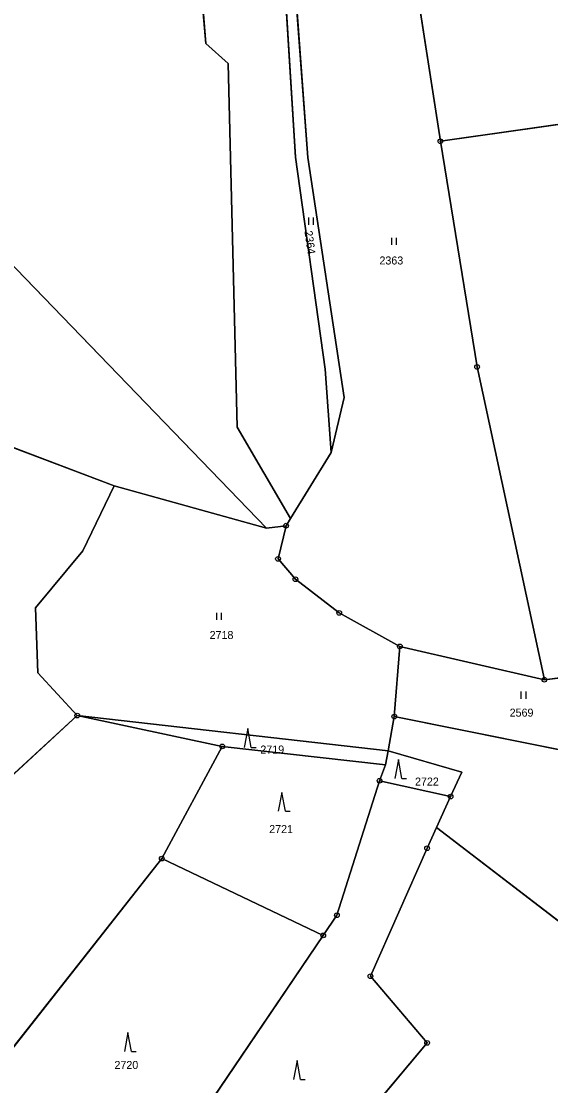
# Model space of a CAD drawing. Extents: x -689422 to -685210, y -987725 to -982160.
# Drawn here: x -687774.8 to -687662.4, y -986788 to -986562 of the extents above; entities that cross this region are included whole.
import ezdxf

# ---------------------------------------------------------------- set-up
doc = ezdxf.new("R2010")
doc.units = 0
for name, color, linetype in [('KN_Hranice_parcel', 7, 'Continuous'), ('KN_Parcelni cisla', 7, 'Continuous'), ('KN_Polygon parcely', 7, 'Continuous'), ('KN_POZEMKY_LESNI POZEMEK', 7, 'Continuous'), ('KN_POZEMKY_TTP', 7, 'Continuous'), ('KN_Značky bodu BP', 7, 'Continuous'), ('KN_Značky kultur', 7, 'Continuous')]:
    doc.layers.add(name, color=color, linetype=linetype)

msp = doc.modelspace()

# ---------------------------------------------------------------- linework, layer by layer
at = {"layer": 'KN_Hranice_parcel'}
for p, q in [((-687781.9, -986608.47), (-687722.74, -986669.66)), ((-687832, -986631.6), (-687755.13, -986660.64)), ((-687717.65, -986667.57), (-687709, -986653.54)), ((-687755.13, -986660.64), (-687722.74, -986669.66)), ((-687718.6, -986669.11), (-687717.65, -986667.57)), ((-687722.74, -986669.66), (-687718.6, -986669.11)), ((-687695.6, -986709.65), (-687694.4, -986694.76)), ((-687694.4, -986694.76), (-687663.7, -986701.81)), ((-687783.97, -986728.72), (-687762.96, -986709.43)), ((-687732.15, -986715.97), (-687762.96, -986709.43)), ((-687762.96, -986709.43), (-687696.92, -986716.93)), ((-687696.92, -986716.93), (-687695.6, -986709.65)), ((-687695.6, -986709.65), (-687648.4, -986719.11)), ((-687745, -986739.8), (-687732.15, -986715.97)), ((-687732.15, -986715.97), (-687697.46, -986719.9)), ((-687697.46, -986719.9), (-687696.92, -986716.93)), ((-687698.73, -986723.26), (-687697.46, -986719.9)), ((-687683.63, -986726.63), (-687698.73, -986723.26)), ((-687683.63, -986726.63), (-687686.6, -986733.17)), ((-687686.6, -986733.17), (-687622.46, -986782.4)), ((-687710.7, -986756.1), (-687745, -986739.8)), ((-687710.7, -986756.1), (-687760, -986828.8))]:
    msp.add_line(p, q, dxfattribs=at)
for points in [[(-687805.09, -986188.05), (-687797.65, -986255.17), (-687790, -986253.39), (-687759.36, -986370.08), (-687770.7, -986373.38), (-687750.35, -986431.59), (-687746.52, -986430.63), (-687735.67, -986566.76), (-687730.88, -986571), (-687728.99, -986648.21), (-687717.65, -986667.57)], [(-687716.8, -986482.2), (-687705.4, -986480.6), (-687697.4, -986512.8), (-687685.8, -986587.5)], [(-687709, -986653.54), (-687710.27, -986635.88), (-687716.6, -986590.85), (-687718.81, -986555.38), (-687711.3, -986513.54)], [(-687711.3, -986513.54), (-687716.61, -986555.25), (-687713.97, -986590.95), (-687706.21, -986641.87), (-687709, -986653.54)], [(-687685.8, -986587.5), (-687652.93, -986582.81), (-687649.44, -986617.42)], [(-687663.7, -986701.81), (-687678, -986635.41), (-687685.8, -986587.5)], [(-687762.96, -986709.43), (-687771.34, -986700.37), (-687771.85, -986686.53), (-687761.77, -986674.42), (-687755.13, -986660.64)], [(-687718.6, -986669.11), (-687720.3, -986676.15), (-687716.6, -986680.48), (-687707.3, -986687.62), (-687694.4, -986694.76)], [(-687663.7, -986701.81), (-687654.6, -986700.7), (-687646.8, -986702.01)], [(-687696.92, -986716.93), (-687681.26, -986721.42), (-687683.63, -986726.63)], [(-687698.73, -986723.26), (-687707.8, -986751.83), (-687710.7, -986756.1)], [(-687744.99, -986846.08), (-687688.61, -986778.93), (-687700.67, -986764.77), (-687688.61, -986737.6), (-687686.6, -986733.17)], [(-687800, -986815.8), (-687796, -986804.4), (-687745, -986739.8)]]:
    msp.add_lwpolyline(points, dxfattribs=at)
at = {"layer": 'KN_Polygon parcely'}
for points in [[(-687790.62, -986405.91), (-687786.34, -986436.56), (-687784.88, -986471.18), (-687789.17, -986524.19), (-687787.49, -986570.08), (-687786.3, -986578.26), (-687781.9, -986608.47), (-687722.74, -986669.66), (-687718.6, -986669.11), (-687717.65, -986667.57), (-687728.99, -986648.21), (-687730.88, -986571), (-687735.67, -986566.76), (-687746.52, -986430.63), (-687750.35, -986431.59), (-687770.7, -986373.38), (-687759.36, -986370.08), (-687790, -986253.39), (-687797.65, -986255.17), (-687805.09, -986188.05), (-687812.02, -986279.24), (-687801.17, -986347.9), (-687797.83, -986386.92)], [(-687730.88, -986571), (-687728.99, -986648.21), (-687717.65, -986667.57), (-687709, -986653.54), (-687710.27, -986635.88), (-687716.6, -986590.85), (-687718.81, -986555.38), (-687711.3, -986513.54), (-687716.8, -986482.2), (-687743.28, -986366.37), (-687752.26, -986341.57), (-687770.72, -986290.57), (-687778.23, -986258.43), (-687785.22, -986229.28), (-687793.42, -986189.36), (-687805.09, -986188.05), (-687797.65, -986255.17), (-687790, -986253.39), (-687759.36, -986370.08), (-687770.7, -986373.38), (-687750.35, -986431.59), (-687746.52, -986430.63), (-687735.67, -986566.76)], [(-687705.4, -986480.6), (-687697.4, -986512.8), (-687685.8, -986587.5), (-687652.93, -986582.81), (-687649.44, -986617.42), (-687646.15, -986617.22), (-687653.18, -986562.91), (-687640.98, -986563.86), (-687644.64, -986534.13), (-687665.58, -986541.68), (-687677.72, -986489.86), (-687684.56, -986454.06), (-687697.6, -986439.87), (-687705.16, -986404.79), (-687714.68, -986379.59), (-687736.7, -986334.17), (-687752.26, -986341.57), (-687743.28, -986366.37), (-687716.8, -986482.2)], [(-687716.61, -986555.25), (-687713.97, -986590.95), (-687706.21, -986641.87), (-687709, -986653.54), (-687717.65, -986667.57), (-687718.6, -986669.11), (-687720.3, -986676.15), (-687716.6, -986680.48), (-687707.3, -986687.62), (-687694.4, -986694.76), (-687663.7, -986701.81), (-687678, -986635.41), (-687685.8, -986587.5), (-687697.4, -986512.8), (-687705.4, -986480.6), (-687716.8, -986482.2), (-687711.3, -986513.54)], [(-687711.3, -986513.54), (-687718.81, -986555.38), (-687716.6, -986590.85), (-687710.27, -986635.88), (-687709, -986653.54), (-687706.21, -986641.87), (-687713.97, -986590.95), (-687716.61, -986555.25)], [(-687888.75, -986572.55), (-687902.18, -986600.85), (-687904, -986611.8), (-687832, -986631.6), (-687755.13, -986660.64), (-687722.74, -986669.66), (-687781.9, -986608.47)], [(-687663.7, -986701.81), (-687654.6, -986700.7), (-687646.8, -986702.01), (-687617.5, -986697.08), (-687611.78, -986689.86), (-687628.18, -986676.05), (-687634.9, -986667.73), (-687643.65, -986650.59), (-687651.94, -986619.4), (-687649.44, -986617.42), (-687652.93, -986582.81), (-687685.8, -986587.5), (-687678, -986635.41)], [(-687762.96, -986709.43), (-687771.34, -986700.37), (-687771.85, -986686.53), (-687761.77, -986674.42), (-687755.13, -986660.64), (-687832, -986631.6), (-687850.8, -986660), (-687856.04, -986667.92), (-687783.97, -986728.72)], [(-687695.6, -986709.65), (-687694.4, -986694.76), (-687707.3, -986687.62), (-687716.6, -986680.48), (-687720.3, -986676.15), (-687718.6, -986669.11), (-687722.74, -986669.66), (-687755.13, -986660.64), (-687761.77, -986674.42), (-687771.85, -986686.53), (-687771.34, -986700.37), (-687762.96, -986709.43), (-687696.92, -986716.93)], [(-687648.4, -986719.11), (-687646.8, -986702.01), (-687654.6, -986700.7), (-687663.7, -986701.81), (-687694.4, -986694.76), (-687695.6, -986709.65)], [(-687796, -986804.4), (-687745, -986739.8), (-687732.15, -986715.97), (-687762.96, -986709.43), (-687783.97, -986728.72), (-687796.5, -986741.6), (-687817.75, -986767.54), (-687823.36, -986775.4), (-687830, -986784.1), (-687844.5, -986819.8), (-687809.77, -986818.43), (-687804.97, -986817.61), (-687800, -986815.8)], [(-687697.46, -986719.9), (-687696.92, -986716.93), (-687762.96, -986709.43), (-687732.15, -986715.97)], [(-687622.46, -986782.4), (-687591.3, -986741.74), (-687622, -986726.45), (-687648.4, -986719.11), (-687695.6, -986709.65), (-687696.92, -986716.93), (-687681.26, -986721.42), (-687683.63, -986726.63), (-687686.6, -986733.17)], [(-687698.73, -986723.26), (-687697.46, -986719.9), (-687732.15, -986715.97), (-687745, -986739.8), (-687710.7, -986756.1), (-687707.8, -986751.83)], [(-687683.63, -986726.63), (-687681.26, -986721.42), (-687696.92, -986716.93), (-687697.46, -986719.9), (-687698.73, -986723.26)], [(-687683.63, -986726.63), (-687698.73, -986723.26), (-687707.8, -986751.83), (-687710.7, -986756.1), (-687760, -986828.8), (-687744.99, -986846.08), (-687688.61, -986778.93), (-687700.67, -986764.77), (-687688.61, -986737.6), (-687686.6, -986733.17)], [(-687704.84, -986841.08), (-687675.2, -986809.18), (-687642.68, -986848.88), (-687632.28, -986842.31), (-687652.13, -986816.86), (-687647.56, -986811.55), (-687622.46, -986782.4), (-687686.6, -986733.17), (-687688.61, -986737.6), (-687700.67, -986764.77), (-687688.61, -986778.93), (-687744.99, -986846.08), (-687730.5, -986864.37)], [(-687710.7, -986756.1), (-687745, -986739.8), (-687796, -986804.4), (-687800, -986815.8), (-687782.2, -986815.4), (-687769, -986820.4), (-687760, -986828.8)]]:
    msp.add_lwpolyline(points, close=True, dxfattribs=at)
at = {"layer": 'KN_POZEMKY_LESNI POZEMEK'}
for p, q in [((-687746.52, -986430.63), (-687735.67, -986566.76)), ((-687735.67, -986566.76), (-687730.88, -986571)), ((-687730.88, -986571), (-687728.99, -986648.21)), ((-687722.74, -986669.66), (-687781.9, -986608.47)), ((-687781.9, -986608.47), (-687722.74, -986669.66)), ((-687755.13, -986660.64), (-687832, -986631.6)), ((-687728.99, -986648.21), (-687717.65, -986667.57)), ((-687722.74, -986669.66), (-687755.13, -986660.64)), ((-687717.65, -986667.57), (-687718.6, -986669.11)), ((-687718.6, -986669.11), (-687722.74, -986669.66)), ((-687783.97, -986728.72), (-687762.96, -986709.43)), ((-687732.15, -986715.97), (-687762.96, -986709.43)), ((-687762.96, -986709.43), (-687696.92, -986716.93)), ((-687762.96, -986709.43), (-687732.15, -986715.97)), ((-687732.15, -986715.97), (-687745, -986739.8)), ((-687745, -986739.8), (-687732.15, -986715.97)), ((-687697.46, -986719.9), (-687732.15, -986715.97)), ((-687732.15, -986715.97), (-687697.46, -986719.9)), ((-687697.46, -986719.9), (-687696.92, -986716.93)), ((-687696.92, -986716.93), (-687697.46, -986719.9)), ((-687696.92, -986716.93), (-687681.26, -986721.42)), ((-687698.73, -986723.26), (-687697.46, -986719.9)), ((-687697.46, -986719.9), (-687698.73, -986723.26)), ((-687681.26, -986721.42), (-687683.63, -986726.63)), ((-687707.8, -986751.83), (-687698.73, -986723.26)), ((-687698.73, -986723.26), (-687707.8, -986751.83)), ((-687698.73, -986723.26), (-687683.63, -986726.63)), ((-687683.63, -986726.63), (-687698.73, -986723.26)), ((-687683.63, -986726.63), (-687686.6, -986733.17)), ((-687686.6, -986733.17), (-687688.61, -986737.6)), ((-687688.61, -986737.6), (-687686.6, -986733.17)), ((-687686.6, -986733.17), (-687622.46, -986782.4)), ((-687688.61, -986737.6), (-687700.67, -986764.77)), ((-687700.67, -986764.77), (-687688.61, -986737.6)), ((-687796, -986804.4), (-687745, -986739.8)), ((-687745, -986739.8), (-687796, -986804.4)), ((-687745, -986739.8), (-687710.7, -986756.1)), ((-687710.7, -986756.1), (-687745, -986739.8)), ((-687710.7, -986756.1), (-687707.8, -986751.83)), ((-687707.8, -986751.83), (-687710.7, -986756.1)), ((-687710.7, -986756.1), (-687760, -986828.8)), ((-687760, -986828.8), (-687710.7, -986756.1)), ((-687700.67, -986764.77), (-687688.61, -986778.93)), ((-687688.61, -986778.93), (-687700.67, -986764.77)), ((-687688.61, -986778.93), (-687744.99, -986846.08)), ((-687744.99, -986846.08), (-687688.61, -986778.93))]:
    msp.add_line(p, q, dxfattribs=at)
at = {"layer": 'KN_POZEMKY_TTP'}
for p, q in [((-687735.67, -986566.76), (-687746.52, -986430.63)), ((-687685.8, -986587.5), (-687697.4, -986512.8)), ((-687697.4, -986512.8), (-687685.8, -986587.5)), ((-687716.6, -986590.85), (-687718.81, -986555.38)), ((-687718.81, -986555.38), (-687716.6, -986590.85)), ((-687713.97, -986590.95), (-687716.61, -986555.25)), ((-687716.61, -986555.25), (-687713.97, -986590.95)), ((-687730.88, -986571), (-687735.67, -986566.76)), ((-687728.99, -986648.21), (-687730.88, -986571)), ((-687652.93, -986582.81), (-687685.8, -986587.5)), ((-687685.8, -986587.5), (-687652.93, -986582.81)), ((-687685.8, -986587.5), (-687678, -986635.41)), ((-687678, -986635.41), (-687685.8, -986587.5)), ((-687710.27, -986635.88), (-687716.6, -986590.85)), ((-687716.6, -986590.85), (-687710.27, -986635.88)), ((-687706.21, -986641.87), (-687713.97, -986590.95)), ((-687713.97, -986590.95), (-687706.21, -986641.87)), ((-687832, -986631.6), (-687755.13, -986660.64)), ((-687709, -986653.54), (-687710.27, -986635.88)), ((-687710.27, -986635.88), (-687709, -986653.54)), ((-687678, -986635.41), (-687663.7, -986701.81)), ((-687663.7, -986701.81), (-687678, -986635.41)), ((-687709, -986653.54), (-687706.21, -986641.87)), ((-687706.21, -986641.87), (-687709, -986653.54)), ((-687717.65, -986667.57), (-687728.99, -986648.21)), ((-687717.65, -986667.57), (-687709, -986653.54)), ((-687709, -986653.54), (-687717.65, -986667.57)), ((-687761.77, -986674.42), (-687755.13, -986660.64)), ((-687755.13, -986660.64), (-687761.77, -986674.42)), ((-687755.13, -986660.64), (-687722.74, -986669.66)), ((-687718.6, -986669.11), (-687717.65, -986667.57)), ((-687722.74, -986669.66), (-687718.6, -986669.11)), ((-687720.3, -986676.15), (-687718.6, -986669.11)), ((-687718.6, -986669.11), (-687720.3, -986676.15)), ((-687771.85, -986686.53), (-687761.77, -986674.42)), ((-687761.77, -986674.42), (-687771.85, -986686.53)), ((-687716.6, -986680.48), (-687720.3, -986676.15)), ((-687720.3, -986676.15), (-687716.6, -986680.48)), ((-687707.3, -986687.62), (-687716.6, -986680.48)), ((-687716.6, -986680.48), (-687707.3, -986687.62)), ((-687771.34, -986700.37), (-687771.85, -986686.53)), ((-687771.85, -986686.53), (-687771.34, -986700.37)), ((-687694.4, -986694.76), (-687707.3, -986687.62)), ((-687707.3, -986687.62), (-687694.4, -986694.76)), ((-687695.6, -986709.65), (-687694.4, -986694.76)), ((-687694.4, -986694.76), (-687695.6, -986709.65)), ((-687694.4, -986694.76), (-687663.7, -986701.81)), ((-687663.7, -986701.81), (-687694.4, -986694.76)), ((-687762.96, -986709.43), (-687771.34, -986700.37)), ((-687771.34, -986700.37), (-687762.96, -986709.43)), ((-687663.7, -986701.81), (-687654.6, -986700.7)), ((-687654.6, -986700.7), (-687663.7, -986701.81)), ((-687762.96, -986709.43), (-687783.97, -986728.72)), ((-687696.92, -986716.93), (-687762.96, -986709.43)), ((-687695.6, -986709.65), (-687696.92, -986716.93)), ((-687696.92, -986716.93), (-687695.6, -986709.65)), ((-687648.4, -986719.11), (-687695.6, -986709.65)), ((-687695.6, -986709.65), (-687648.4, -986719.11)), ((-687681.26, -986721.42), (-687696.92, -986716.93)), ((-687683.63, -986726.63), (-687681.26, -986721.42)), ((-687686.6, -986733.17), (-687683.63, -986726.63)), ((-687622.46, -986782.4), (-687686.6, -986733.17))]:
    msp.add_line(p, q, dxfattribs=at)
at = {"layer": 'KN_Značky bodu BP'}
for centre, radius in [((-687685.8, -986587.5), 0.5), ((-687685.8, -986587.5), 0.0303), ((-687678, -986635.41), 0.5), ((-687678, -986635.41), 0.0303), ((-687718.6, -986669.11), 0.5), ((-687718.6, -986669.11), 0.0303), ((-687720.3, -986676.15), 0.5), ((-687720.3, -986676.15), 0.0303), ((-687716.6, -986680.48), 0.5), ((-687716.6, -986680.48), 0.0303), ((-687707.3, -986687.62), 0.5), ((-687707.3, -986687.62), 0.0303), ((-687694.4, -986694.76), 0.5), ((-687694.4, -986694.76), 0.0303), ((-687663.7, -986701.81), 0.5), ((-687663.7, -986701.81), 0.0303), ((-687762.96, -986709.43), 0.5), ((-687762.96, -986709.43), 0.0303), ((-687695.6, -986709.65), 0.5), ((-687695.6, -986709.65), 0.0303), ((-687732.15, -986715.97), 0.5), ((-687732.15, -986715.97), 0.0303), ((-687698.73, -986723.26), 0.5), ((-687698.73, -986723.26), 0.0303), ((-687683.63, -986726.63), 0.5), ((-687683.63, -986726.63), 0.0303), ((-687688.61, -986737.6), 0.5), ((-687688.61, -986737.6), 0.0303), ((-687745, -986739.8), 0.5), ((-687745, -986739.8), 0.0303), ((-687707.8, -986751.83), 0.5), ((-687707.8, -986751.83), 0.0303), ((-687710.7, -986756.1), 0.5), ((-687710.7, -986756.1), 0.0303), ((-687700.67, -986764.77), 0.5), ((-687700.67, -986764.77), 0.0303), ((-687688.61, -986778.93), 0.5), ((-687688.61, -986778.93), 0.0303)]:
    msp.add_circle(centre, radius, dxfattribs=at)
at = {"layer": 'KN_Značky kultur'}
for p, q in [((-687713.74, -986605.2), (-687713.74, -986603.7)), ((-687712.74, -986605.2), (-687712.74, -986603.7)), ((-687696.14, -986609.48), (-687696.14, -986607.98)), ((-687695.14, -986609.48), (-687695.14, -986607.98)), ((-687733.31, -986689.11), (-687733.31, -986687.61)), ((-687732.31, -986689.11), (-687732.31, -986687.61)), ((-687668.6, -986705.84), (-687668.6, -986704.34)), ((-687667.6, -986705.84), (-687667.6, -986704.34)), ((-687726.72, -986712.19), (-687727.47, -986716.19)), ((-687725.97, -986716.19), (-687726.72, -986712.19)), ((-687725.97, -986716.19), (-687724.97, -986716.19)), ((-687694.73, -986718.76), (-687695.48, -986722.76)), ((-687693.98, -986722.76), (-687694.73, -986718.76)), ((-687693.98, -986722.76), (-687692.98, -986722.76)), ((-687719.49, -986725.73), (-687720.24, -986729.73)), ((-687718.74, -986729.73), (-687719.49, -986725.73)), ((-687718.74, -986729.73), (-687717.74, -986729.73)), ((-687752.19, -986776.75), (-687752.94, -986780.75)), ((-687751.44, -986780.75), (-687752.19, -986776.75)), ((-687751.44, -986780.75), (-687750.44, -986780.75)), ((-687716.25, -986782.68), (-687717, -986786.68)), ((-687715.5, -986786.68), (-687716.25, -986782.68)), ((-687715.5, -986786.68), (-687714.5, -986786.68))]:
    msp.add_line(p, q, dxfattribs=at)

# ---------------------------------------------------------------- texts
at = {"layer": 'KN_Parcelni cisla'}
msp.add_text('2364', height=1.7, rotation=278, dxfattribs=at).set_placement((-687714.69, -986606.58))
for s, p in [('2363', (-687698.75, -986613.65)), ('2718', (-687734.83, -986693.17)), ('2569', (-687671.08, -986709.65)), ('2719', (-687724.05, -986717.49)), ('2722', (-687691.19, -986724.29)), ('2721', (-687722.17, -986734.37)), ('2720', (-687755.05, -986784.46))]:
    msp.add_text(s, height=1.7, dxfattribs=at).set_placement(p)

doc.saveas('drawing.dxf')
